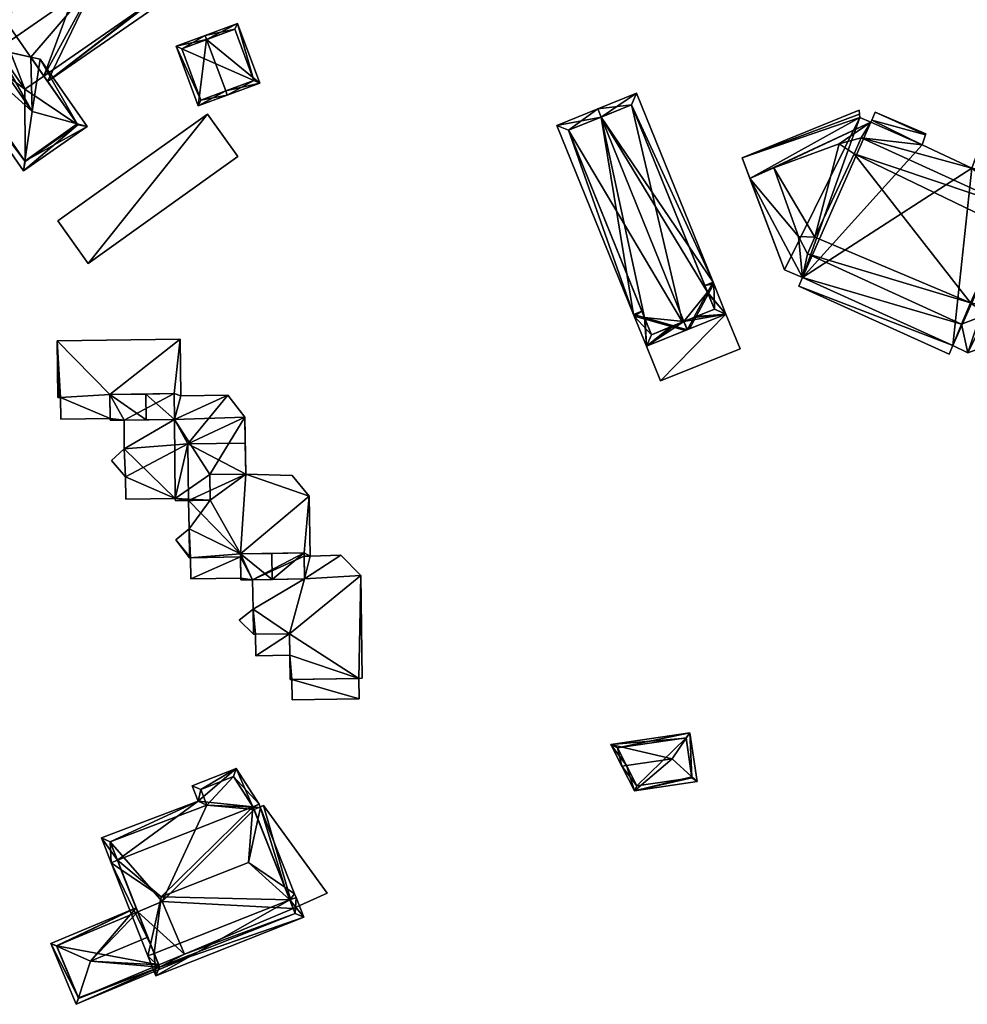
# Model space of a CAD drawing. Header units: inches. Extents: x 2523744 to 2528136, y 1148995 to 1152010.
# Tile 230 of 350: x 2527370 to 2527477, y 1151100 to 1151211. Entities that reach past the tile are written whole.
import ezdxf

# ---------------------------------------------------------------- set-up
doc = ezdxf.new("R2010")
doc.units = ezdxf.units.IN
doc.header["$MEASUREMENT"] = 0
doc.layers.add('Gebaeude Einzelhaus', color=10, linetype='Continuous')
doc.layers.add('Offenes Gebaeude', color=10, linetype='Continuous')

msp = doc.modelspace()

# ---------------------------------------------------------------- meshes
at = {"layer": 'Gebaeude Einzelhaus'}
mesh = msp.add_polyface(dxfattribs=at)
corners = [(2527366.094, 1151213.871, 386.498), (2527378.569, 1151215.013, 389.52), (2527379.39, 1151222.049, 386.915), (2527366.522, 1151213.254, 386.866), (2527367.992, 1151211.132, 388.131), (2527367.45, 1151207.307, 389.52), (2527379.521, 1151223.175, 386.498), (2527367.413, 1151207.36, 389.488), (2527367.4, 1151207.272, 389.52), (2527385.462, 1151213.286, 386.915), (2527386.566, 1151213.009, 386.498), (2527373.139, 1151203.705, 386.498), (2527372.712, 1151204.321, 386.863), (2527371.23, 1151206.459, 388.131), (2527367.487, 1151207.254, 389.488), (2527379.333, 1151222.131, 386.866), (2527385.523, 1151213.198, 386.863), (2527385.523, 1151213.198, 376.129), (2527379.333, 1151222.131, 376.129), (2527366.522, 1151213.254, 376.129), (2527367.443, 1151207.317, 389.488), (2527367.457, 1151207.296, 389.488), (2527372.712, 1151204.321, 376.129), (2527370.555, 1151202.826, 376.129), (2527364.365, 1151211.76, 376.129)]
mesh.append_faces([[corners[k] for k in face] for face in [(10, 16, 9), (10, 11, 16), (16, 11, 12), (8, 5, 14), (5, 8, 7), (6, 15, 0), (0, 15, 3), (6, 2, 15), (10, 9, 6), (6, 9, 2), (13, 5, 14), (14, 5, 8), (12, 1, 13), (13, 1, 5), (12, 11, 1), (1, 11, 9), (9, 11, 10), (9, 2, 1), (10, 6, 9), (9, 6, 2), (5, 7, 8), (5, 4, 7), (0, 2, 6), (5, 1, 4), (4, 1, 3), (3, 1, 0), (0, 1, 2)]], dxfattribs={"color": 13})
mesh.append_faces([[corners[k] for k in face] for face in [(22, 18, 17), (22, 19, 18), (22, 23, 19), (19, 23, 24), (17, 16, 22), (22, 16, 12), (5, 21, 14), (5, 20, 21), (5, 7, 20), (18, 19, 15), (15, 19, 3), (9, 18, 2), (2, 18, 15), (9, 17, 18), (9, 16, 17)]], dxfattribs={"color": 41})
mesh = msp.add_polyface(dxfattribs=at)
corners = [(2527367.4, 1151207.272, 389.52), (2527364.364, 1151210.445, 389.876), (2527371.381, 1151200.318, 389.876), (2527367.413, 1151207.36, 389.488), (2527367.992, 1151211.132, 388.131), (2527368.158, 1151212.21, 387.743), (2527364.84, 1151215.681, 388.131), (2527372.3, 1151206.232, 387.743), (2527376.45, 1151198.926, 388.131), (2527371.23, 1151206.459, 388.131), (2527367.487, 1151207.254, 389.488), (2527377.578, 1151198.616, 387.743), (2527367.457, 1151207.296, 389.488), (2527367.443, 1151207.317, 389.488), (2527364.946, 1151216.844, 387.743), (2527370.568, 1151194.737, 388.091), (2527370.409, 1151193.649, 387.743), (2527357.778, 1151211.875, 387.743), (2527358.852, 1151211.642, 388.091), (2527370.598, 1151194.693, 388.068), (2527376.534, 1151198.805, 388.068), (2527364.758, 1151215.8, 388.068), (2527358.821, 1151211.686, 388.067), (2527366.522, 1151213.254, 386.866), (2527364.758, 1151215.8, 376.129), (2527366.522, 1151213.254, 376.129), (2527372.712, 1151204.321, 386.863), (2527376.534, 1151198.805, 376.129), (2527372.712, 1151204.321, 376.129), (2527358.821, 1151211.686, 376.129), (2527370.598, 1151194.693, 376.129), (2527370.555, 1151202.826, 376.129), (2527364.365, 1151211.76, 376.129)]
mesh.append_faces([[corners[k] for k in face] for face in [(22, 18, 17), (17, 15, 16), (17, 18, 15), (6, 21, 14), (14, 22, 17), (14, 21, 22), (8, 11, 20), (16, 20, 11), (16, 19, 20), (16, 15, 19), (11, 8, 7), (7, 8, 9), (4, 6, 5), (5, 6, 14), (18, 2, 1), (18, 15, 2), (18, 17, 15), (15, 17, 16), (14, 18, 6), (6, 18, 1), (14, 17, 18), (15, 8, 2), (15, 11, 8), (15, 16, 11), (6, 5, 14), (3, 0, 13), (0, 10, 12), (7, 8, 11), (0, 2, 10), (10, 2, 9), (9, 2, 7), (7, 2, 8), (6, 1, 5), (5, 1, 4), (4, 1, 3), (3, 1, 0), (0, 1, 2)]], dxfattribs={"color": 13})
mesh.append_faces([[corners[k] for k in face] for face in [(27, 31, 28), (32, 24, 25), (31, 29, 32), (32, 29, 24), (27, 30, 31), (31, 30, 29), (20, 19, 27), (27, 19, 30), (19, 15, 30), (15, 18, 30), (30, 18, 29), (18, 22, 29), (22, 24, 29), (22, 21, 24), (21, 6, 24), (8, 26, 9), (26, 27, 28), (8, 20, 26), (26, 20, 27), (24, 23, 25), (24, 6, 23), (23, 6, 4)]], dxfattribs={"color": 41})
mesh = msp.add_polyface(dxfattribs=at)
corners = [(2527391.05, 1151208.423, 382.525), (2527387.609, 1151207.675, 381.355), (2527390.111, 1151200.958, 381.354), (2527390.875, 1151208.893, 382.525), (2527393.204, 1151202.643, 382.525), (2527393.378, 1151202.175, 382.525), (2527397.03, 1151203.535, 380.989), (2527394.528, 1151210.253, 380.989), (2527388.253, 1151207.381, 381.522), (2527394.234, 1151209.61, 381.186), (2527390.405, 1151201.601, 381.522), (2527396.388, 1151203.829, 381.185), (2527394.234, 1151209.61, 375.997), (2527396.388, 1151203.829, 375.997), (2527388.253, 1151207.381, 375.997), (2527390.405, 1151201.601, 375.997)]
mesh.append_faces([[corners[k] for k in face] for face in [(11, 9, 7), (6, 11, 7), (10, 4, 5), (5, 4, 11), (5, 11, 6), (2, 10, 5), (8, 10, 1), (1, 10, 2), (0, 8, 3), (9, 0, 3), (7, 9, 3), (3, 8, 1), (0, 7, 3), (5, 6, 4), (4, 6, 0), (0, 6, 7), (0, 2, 4), (4, 2, 5), (3, 1, 0), (0, 1, 2)]], dxfattribs={"color": 13})
mesh.append_faces([[corners[k] for k in face] for face in [(13, 15, 14), (13, 14, 12), (4, 15, 13), (10, 15, 4), (4, 13, 11), (14, 15, 8), (8, 15, 10), (12, 14, 0), (0, 14, 8), (9, 12, 0), (13, 12, 11), (11, 12, 9)]], dxfattribs={"color": 41})
mesh = msp.add_polyface(dxfattribs=at)
corners = [(2527444.839, 1151176.663, 383.476), (2527445.214, 1151175.739, 383.476), (2527445.22, 1151175.741, 383.473), (2527445.966, 1151177.121, 382.997), (2527447.496, 1151179.953, 382.019), (2527435.495, 1151199.699, 383.476), (2527448.113, 1151181.094, 381.625), (2527439.474, 1151202.391, 381.625), (2527435.119, 1151200.625, 383.476), (2527449.569, 1151177.505, 381.625), (2527448.192, 1151180.9, 381.625), (2527447.575, 1151179.759, 382.019), (2527446.201, 1151177.217, 382.897), (2527445.455, 1151175.837, 383.373), (2527440.616, 1151173.874, 381.625), (2527444.959, 1151175.636, 383.373), (2527443.401, 1151176.081, 382.897), (2527440.46, 1151176.92, 381.998), (2527439.239, 1151177.269, 381.625), (2527445.204, 1151175.738, 383.472), (2527445.208, 1151175.736, 383.473), (2527440.382, 1151177.114, 381.998), (2527443.65, 1151176.182, 382.997), (2527430.521, 1151198.76, 381.625), (2527439.16, 1151177.463, 381.625), (2527448.266, 1151178.056, 382.019), (2527438.923, 1151201.089, 382.019), (2527441.168, 1151175.176, 381.998), (2527431.824, 1151198.21, 381.998), (2527444.829, 1151176.659, 382.998), (2527441.168, 1151175.176, 374.372), (2527444.656, 1151176.589, 374.372), (2527444.827, 1151176.658, 382.898), (2527448.266, 1151178.056, 374.372), (2527447.186, 1151180.718, 381.525), (2527438.923, 1151201.089, 374.372), (2527447.186, 1151180.718, 381.625), (2527431.824, 1151198.21, 374.372), (2527440.088, 1151177.839, 381.525), (2527440.088, 1151177.839, 381.625)]
mesh.append_faces([[corners[k] for k in face] for face in [(14, 18, 27), (27, 18, 17), (8, 28, 23), (23, 28, 24), (24, 28, 21), (8, 5, 28), (14, 16, 15), (14, 27, 16), (19, 1, 20), (19, 0, 1), (19, 22, 0), (4, 26, 6), (6, 26, 7), (7, 26, 8), (8, 26, 5), (25, 9, 12), (12, 9, 13), (25, 10, 9), (25, 11, 10), (1, 0, 2), (2, 0, 3), (21, 5, 24), (24, 5, 23), (23, 5, 8), (19, 0, 22), (22, 0, 21), (21, 0, 5), (20, 1, 19), (19, 1, 0), (14, 17, 18), (14, 16, 17), (14, 15, 16), (9, 12, 13), (9, 11, 12), (9, 10, 11), (5, 7, 8), (5, 6, 7), (0, 4, 5), (5, 4, 6), (0, 3, 4), (0, 2, 3), (0, 1, 2)]], dxfattribs={"color": 13})
mesh.append_faces([[corners[k] for k in face] for face in [(31, 30, 37), (31, 37, 35), (31, 35, 33), (38, 27, 17), (38, 30, 27), (38, 37, 30), (21, 28, 39), (39, 28, 38), (38, 28, 37), (5, 37, 28), (5, 35, 37), (5, 26, 35), (33, 34, 25), (25, 34, 11), (34, 26, 36), (36, 26, 4), (33, 35, 34), (34, 35, 26), (31, 12, 32), (31, 25, 12), (31, 33, 25), (29, 3, 0), (27, 31, 16), (16, 31, 32), (27, 30, 31), (29, 0, 22)]], dxfattribs={"color": 41})
mesh = msp.add_polyface(dxfattribs=at)
corners = [(2527391.134, 1151200.034, 381.113), (2527374.283, 1151187.996, 381.113), (2527377.706, 1151183.204, 381.23), (2527394.558, 1151195.241, 381.23), (2527394.558, 1151195.241, 375.57), (2527391.134, 1151200.034, 375.57), (2527374.283, 1151187.996, 375.57), (2527377.706, 1151183.204, 375.57)]
mesh.append_faces([[corners[k] for k in face] for face in [(0, 2, 3), (0, 1, 2)]], dxfattribs={"color": 13})
mesh.append_faces([[corners[k] for k in face] for face in [(6, 5, 7), (7, 5, 4), (3, 2, 4), (4, 2, 7), (2, 1, 7), (7, 1, 6), (1, 0, 6), (6, 0, 5), (0, 4, 5), (0, 3, 4)]], dxfattribs={"color": 41})
mesh = msp.add_polyface(dxfattribs=at)
corners = [(2527472.07, 1151197.688, 389.921), (2527466.376, 1151200.238, 389.921), (2527466.005, 1151199.334, 389.921), (2527472.11, 1151197.801, 389.921), (2527471.681, 1151196.576, 389.921), (2527465.91, 1151199.104, 389.921), (2527454.959, 1151193.96, 389.907), (2527452.278, 1151192.766, 389.904), (2527464.796, 1151197.373, 389.92), (2527462.335, 1151196.669, 389.917), (2527457.748, 1151186.225, 389.917), (2527458.183, 1151181.624, 389.921), (2527475.126, 1151173.938, 389.921), (2527457.769, 1151180.651, 389.921), (2527476.114, 1151176.375, 389.921), (2527458.755, 1151184.299, 389.92), (2527474.713, 1151172.965, 389.921), (2527476.831, 1151173.125, 389.921), (2527478.953, 1151177.466, 389.921), (2527489.65, 1151177.869, 389.921), (2527486.238, 1151179.7, 389.921), (2527485.216, 1151190.676, 389.921), (2527482.014, 1151189.514, 389.921), (2527482.891, 1151191.435, 389.921), (2527483.064, 1151187.478, 389.921), (2527477.26, 1151193.925, 389.921), (2527483.254, 1151192.623, 389.921), (2527477.675, 1151195.059, 389.921), (2527481.015, 1151187.325, 389.921), (2527477.125, 1151178.749, 389.921), (2527479.269, 1151178.329, 389.921), (2527459.574, 1151186.148, 389.92), (2527464.004, 1151195.558, 389.92), (2527464.67, 1151199.645, 389.921), (2527464.628, 1151200.038, 389.921), (2527464.58, 1151200.479, 389.921), (2527451.399, 1151195.088, 389.9), (2527456.168, 1151182.49, 389.921), (2527481.015, 1151187.325, 392.437), (2527486.238, 1151179.7, 392.437), (2527483.064, 1151187.478, 392.437), (2527482.014, 1151189.514, 392.437), (2527464.004, 1151195.558, 392.438), (2527477.125, 1151178.749, 392.437), (2527479.269, 1151178.329, 392.437), (2527464.796, 1151197.373, 392.438), (2527462.335, 1151196.669, 392.438), (2527459.574, 1151186.148, 392.437), (2527454.959, 1151193.96, 392.438), (2527457.748, 1151186.225, 392.437), (2527458.755, 1151184.299, 392.437), (2527476.114, 1151176.375, 392.437), (2527478.953, 1151177.466, 392.437), (2527457.769, 1151180.651, 372.737), (2527458.183, 1151181.624, 372.737), (2527474.713, 1151172.965, 372.737), (2527475.126, 1151173.938, 372.737), (2527476.831, 1151173.125, 372.737), (2527489.65, 1151177.869, 372.737), (2527485.216, 1151190.676, 372.737), (2527482.891, 1151191.435, 372.737), (2527483.254, 1151192.623, 372.737), (2527477.675, 1151195.059, 372.737), (2527477.26, 1151193.925, 372.737), (2527471.681, 1151196.576, 372.737), (2527472.07, 1151197.688, 372.737), (2527472.11, 1151197.801, 372.737), (2527466.376, 1151200.238, 372.737), (2527466.005, 1151199.334, 372.737), (2527465.91, 1151199.104, 372.737), (2527464.67, 1151199.645, 372.737), (2527464.628, 1151200.038, 372.737), (2527464.58, 1151200.479, 372.737), (2527451.399, 1151195.088, 372.737), (2527456.168, 1151182.49, 372.737)]
mesh.append_faces([[corners[k] for k in face] for face in [(52, 39, 44), (51, 43, 50), (50, 43, 47), (49, 47, 48), (48, 47, 46), (47, 43, 42), (46, 47, 42), (45, 42, 41), (44, 39, 38), (43, 44, 38), (42, 43, 38), (41, 42, 38), (38, 39, 40), (7, 37, 11), (34, 36, 33), (33, 36, 7), (34, 35, 36), (5, 33, 7), (8, 9, 32), (10, 15, 31), (14, 18, 29), (29, 18, 30), (28, 24, 22), (22, 25, 8), (8, 25, 4), (25, 26, 27), (22, 23, 25), (25, 23, 26), (21, 22, 24), (20, 21, 24), (22, 21, 23), (18, 19, 20), (20, 19, 21), (14, 17, 18), (18, 17, 19), (14, 12, 17), (12, 13, 16), (10, 11, 15), (15, 11, 14), (14, 11, 12), (12, 11, 13), (6, 7, 10), (10, 7, 11), (8, 5, 9), (9, 5, 6), (5, 8, 4), (6, 5, 7), (0, 2, 4), (4, 2, 5), (3, 1, 0), (0, 1, 2)]], dxfattribs={"color": 13})
mesh.append_faces([[corners[k] for k in face] for face in [(71, 73, 72), (54, 56, 53), (53, 56, 55), (56, 60, 57), (57, 60, 58), (58, 60, 59), (54, 63, 56), (56, 63, 60), (60, 63, 61), (61, 63, 62), (54, 64, 63), (65, 67, 66), (64, 68, 65), (65, 68, 67), (54, 69, 64), (64, 69, 68), (71, 70, 73), (73, 70, 74), (74, 70, 54), (54, 70, 69), (11, 37, 54), (54, 37, 74), (7, 74, 37), (7, 73, 74), (7, 36, 73), (36, 72, 73), (36, 35, 72), (35, 34, 72), (72, 34, 71), (34, 33, 71), (71, 33, 70), (33, 5, 70), (70, 5, 69), (5, 2, 69), (69, 2, 68), (2, 1, 68), (68, 1, 67), (1, 3, 67), (67, 3, 66), (3, 0, 66), (66, 0, 65), (0, 4, 65), (65, 4, 64), (4, 25, 64), (64, 25, 63), (25, 27, 63), (63, 27, 62), (27, 26, 62), (62, 26, 61), (26, 23, 61), (61, 23, 60), (23, 21, 60), (60, 21, 59), (21, 19, 59), (59, 19, 58), (19, 17, 58), (58, 17, 57), (17, 12, 57), (57, 12, 56), (12, 16, 56), (56, 16, 55), (16, 13, 55), (55, 13, 53), (13, 11, 53), (53, 11, 54), (20, 24, 39), (39, 24, 40), (18, 20, 52), (52, 20, 39), (30, 18, 44), (44, 18, 52), (29, 30, 43), (43, 30, 44), (14, 29, 51), (51, 29, 43), (51, 50, 14), (14, 50, 15), (31, 15, 47), (47, 15, 50), (10, 31, 49), (49, 31, 47), (6, 10, 48), (48, 10, 49), (9, 48, 46), (9, 6, 48), (32, 46, 42), (32, 9, 46), (8, 32, 45), (45, 32, 42), (45, 22, 8), (45, 41, 22), (28, 22, 38), (38, 22, 41), (24, 28, 40), (40, 28, 38)]], dxfattribs={"color": 41})
mesh = msp.add_polyface(dxfattribs=at)
corners = [(2527374.211, 1151174.469, 374.104), (2527374.411, 1151168.109, 374.104), (2527374.301, 1151168.108, 374.104), (2527374.58, 1151168.111, 374.104), (2527380.18, 1151165.74, 374.104), (2527374.615, 1151165.661, 374.104), (2527388.065, 1151174.665, 374.104), (2527380.141, 1151168.426, 374.104), (2527387.383, 1151168.529, 374.104), (2527387.424, 1151165.635, 374.104), (2527381.77, 1151162.295, 374.104), (2527381.775, 1151165.554, 374.104), (2527381.908, 1151159.148, 374.104), (2527380.346, 1151161.013, 374.104), (2527387.524, 1151156.71, 374.104), (2527381.943, 1151156.631, 374.104), (2527388.931, 1151162.86, 374.104), (2527387.524, 1151156.71, 394.848), (2527381.943, 1151156.631, 394.848), (2527381.908, 1151159.148, 394.848), (2527380.346, 1151161.013, 394.848), (2527381.77, 1151162.295, 394.848), (2527381.775, 1151165.554, 394.848), (2527374.615, 1151165.661, 394.848), (2527380.18, 1151165.74, 394.848), (2527374.58, 1151168.111, 394.848), (2527374.411, 1151168.109, 394.848), (2527374.301, 1151168.108, 394.848), (2527374.211, 1151174.469, 394.848), (2527388.065, 1151174.665, 394.848), (2527380.183, 1151165.531, 374.104), (2527380.141, 1151168.426, 397.179), (2527384.213, 1151168.484, 397.02), (2527380.141, 1151168.426, 394.848), (2527387.383, 1151168.529, 394.848), (2527380.183, 1151165.531, 397.179), (2527387.424, 1151165.635, 394.848), (2527384.254, 1151165.59, 397.02), (2527387.424, 1151165.635, 395.44)]
mesh.append_faces([[corners[k] for k in face] for face in [(21, 36, 22), (33, 25, 24), (24, 25, 23), (33, 28, 25), (25, 28, 26), (26, 28, 27), (34, 29, 33), (33, 29, 28), (21, 17, 36), (21, 19, 17), (17, 19, 18), (21, 20, 19), (32, 31, 37), (37, 31, 35), (38, 32, 37)]], dxfattribs={"color": 13})
mesh.append_faces([[corners[k] for k in face] for face in [(0, 1, 2), (0, 3, 1), (3, 4, 5), (6, 7, 0), (0, 7, 3), (3, 7, 4), (6, 8, 7), (9, 10, 11), (10, 12, 13), (12, 14, 15), (9, 16, 10), (10, 16, 12), (12, 16, 14), (17, 18, 14), (14, 18, 15), (18, 19, 15), (15, 19, 12), (19, 20, 12), (12, 20, 13), (20, 21, 13), (13, 21, 10), (10, 22, 11), (10, 21, 22), (5, 4, 23), (23, 4, 24), (23, 25, 5), (5, 25, 3), (25, 26, 3), (3, 26, 1), (26, 27, 1), (1, 27, 2), (27, 28, 2), (2, 28, 0), (28, 29, 0), (0, 29, 6), (4, 11, 30), (11, 8, 9), (4, 7, 11), (11, 7, 8), (31, 32, 33), (33, 32, 34), (22, 30, 11), (22, 35, 30), (36, 37, 22), (22, 37, 35), (30, 24, 4), (24, 31, 33), (30, 35, 24), (24, 35, 31)]], dxfattribs={"color": 41})
mesh = msp.add_polyface(dxfattribs=at)
corners = [(2527388.155, 1151168.288, 374.104), (2527387.383, 1151168.529, 374.104), (2527388.065, 1151174.665, 374.104), (2527393.456, 1151168.363, 374.104), (2527387.424, 1151165.635, 374.104), (2527395.403, 1151162.951, 374.104), (2527388.931, 1151162.86, 374.104), (2527395.361, 1151165.866, 374.104), (2527388.065, 1151174.665, 394.848), (2527388.155, 1151168.288, 394.848), (2527393.456, 1151168.363, 394.848), (2527395.361, 1151165.866, 394.848), (2527395.453, 1151159.46, 394.848), (2527395.403, 1151162.951, 393.584), (2527395.453, 1151159.46, 393.584), (2527391.413, 1151159.403, 394.848), (2527389.023, 1151156.478, 374.104), (2527395.453, 1151159.46, 374.104), (2527387.383, 1151168.529, 394.848), (2527384.213, 1151168.484, 397.02), (2527387.383, 1151168.529, 395.44), (2527387.424, 1151165.635, 395.44), (2527387.424, 1151165.635, 394.848), (2527384.254, 1151165.59, 397.02), (2527387.524, 1151156.71, 394.848)]
mesh.append_faces([[corners[k] for k in face] for face in [(22, 9, 18), (18, 9, 8), (22, 10, 9), (22, 11, 10), (22, 15, 11), (11, 15, 12), (22, 24, 15), (21, 20, 19)]], dxfattribs={"color": 13})
mesh.append_faces([[corners[k] for k in face] for face in [(0, 1, 2), (3, 4, 0), (0, 4, 1), (5, 6, 7), (7, 6, 3), (3, 6, 4), (8, 9, 2), (2, 9, 0), (9, 10, 0), (0, 10, 3), (10, 11, 3), (3, 11, 7), (12, 13, 11), (11, 13, 7), (7, 13, 5), (12, 14, 13), (15, 14, 12), (16, 6, 17), (17, 6, 5), (14, 17, 13), (13, 17, 5), (18, 19, 20), (20, 21, 18), (18, 21, 22), (21, 23, 22)]], dxfattribs={"color": 41})
mesh = msp.add_polyface(dxfattribs=at)
corners = [(2527387.524, 1151156.71, 374.104), (2527389.023, 1151156.478, 374.104), (2527387.528, 1151156.456, 374.104), (2527388.931, 1151162.86, 374.104), (2527391.413, 1151159.403, 393.584), (2527395.453, 1151159.46, 393.584), (2527391.413, 1151159.403, 394.848), (2527391.454, 1151156.513, 394.848), (2527391.454, 1151156.513, 393.584), (2527389.023, 1151156.478, 393.584), (2527387.528, 1151156.456, 394.848), (2527387.524, 1151156.71, 394.848), (2527394.851, 1151150.483, 374.104), (2527389.068, 1151153.305, 374.104), (2527395.453, 1151159.46, 374.104), (2527402.61, 1151156.963, 374.104), (2527400.685, 1151159.299, 374.104), (2527400.685, 1151159.299, 393.584), (2527402.61, 1151156.963, 393.584), (2527402.706, 1151150.236, 392.163), (2527387.596, 1151152.053, 374.104), (2527389.068, 1151153.305, 393.584), (2527394.851, 1151150.483, 393.584), (2527402.029, 1151150.585, 393.584)]
mesh.append_faces([[corners[k] for k in face] for face in [(6, 11, 7), (7, 11, 10), (22, 8, 21), (21, 8, 9), (22, 5, 8), (8, 5, 4), (23, 18, 22), (22, 18, 5), (5, 18, 17)]], dxfattribs={"color": 13})
mesh.append_faces([[corners[k] for k in face] for face in [(0, 1, 2), (0, 3, 1), (4, 5, 6), (6, 7, 4), (4, 7, 8), (7, 9, 8), (9, 2, 1), (7, 10, 9), (9, 10, 2), (10, 11, 2), (2, 11, 0), (1, 12, 13), (1, 14, 12), (12, 14, 15), (15, 14, 16), (5, 17, 14), (14, 17, 16), (17, 18, 16), (16, 18, 15), (19, 15, 18), (20, 21, 13), (21, 9, 13), (13, 9, 1)]], dxfattribs={"color": 41})
mesh = msp.add_polyface(dxfattribs=at)
corners = [(2527400.39, 1151141.481, 374.104), (2527402.071, 1151147.654, 374.104), (2527408.42, 1151148.026, 374.104), (2527406.166, 1151150.338, 374.104), (2527402.706, 1151150.236, 374.104), (2527402.034, 1151150.226, 374.104), (2527396.28, 1151144.243, 374.104), (2527402.706, 1151150.236, 392.163), (2527406.166, 1151150.338, 392.163), (2527408.42, 1151148.026, 392.162), (2527402.029, 1151150.585, 374.104), (2527394.851, 1151150.483, 374.104), (2527402.61, 1151156.963, 374.104), (2527402.61, 1151156.963, 393.584), (2527402.706, 1151150.236, 393.584), (2527402.034, 1151150.226, 393.584), (2527402.034, 1151150.226, 392.163), (2527396.233, 1151147.57, 374.104), (2527402.071, 1151147.654, 393.939), (2527398.456, 1151147.603, 395.718), (2527402.071, 1151147.654, 392.163), (2527402.029, 1151150.585, 393.584), (2527398.415, 1151150.534, 395.718), (2527402.029, 1151150.585, 393.939), (2527396.28, 1151144.243, 392.163), (2527400.39, 1151141.481, 392.162)]
mesh.append_faces([[corners[k] for k in face] for face in [(20, 7, 16), (20, 8, 7), (20, 9, 8), (24, 25, 20), (20, 25, 9), (14, 21, 15), (14, 13, 21), (22, 19, 23), (23, 19, 18)]], dxfattribs={"color": 13})
mesh.append_faces([[corners[k] for k in face] for face in [(0, 1, 2), (2, 1, 3), (3, 1, 4), (4, 1, 5), (0, 6, 1), (7, 8, 4), (4, 8, 3), (8, 9, 3), (3, 9, 2), (10, 4, 5), (11, 12, 10), (10, 12, 4), (7, 13, 14), (7, 4, 12), (14, 15, 7), (7, 15, 16), (17, 5, 1), (17, 10, 5), (18, 19, 20), (21, 22, 23), (16, 15, 20), (20, 15, 18), (18, 15, 23), (23, 15, 21)]], dxfattribs={"color": 41})
mesh = msp.add_polyface(dxfattribs=at)
corners = [(2527396.588, 1151138.993, 374.104), (2527400.39, 1151141.481, 374.104), (2527400.424, 1151139.048, 374.104), (2527396.553, 1151141.427, 374.104), (2527396.588, 1151138.993, 392.044), (2527396.553, 1151141.427, 392.044), (2527389.224, 1151150.045, 374.104), (2527394.856, 1151150.125, 374.104), (2527389.258, 1151147.675, 374.104), (2527394.89, 1151147.755, 374.104), (2527389.258, 1151147.675, 393.465), (2527394.89, 1151147.755, 393.465), (2527389.224, 1151150.045, 393.465), (2527396.28, 1151144.243, 374.104), (2527402.071, 1151147.654, 374.104), (2527396.233, 1151147.57, 374.104), (2527396.32, 1151141.424, 374.104), (2527394.719, 1151143.001, 374.104), (2527400.39, 1151141.481, 392.162), (2527400.39, 1151141.481, 392.044), (2527396.32, 1151141.424, 392.163), (2527394.719, 1151143.001, 392.163), (2527396.28, 1151144.243, 392.163), (2527396.233, 1151147.57, 392.163), (2527389.068, 1151153.305, 374.104), (2527387.596, 1151152.053, 374.104), (2527389.114, 1151150.043, 374.104), (2527394.851, 1151150.483, 374.104), (2527394.856, 1151150.125, 393.584), (2527394.856, 1151150.125, 393.465), (2527389.114, 1151150.043, 393.584), (2527387.596, 1151152.053, 393.584), (2527389.068, 1151153.305, 393.584), (2527394.893, 1151147.551, 374.104), (2527402.029, 1151150.585, 374.104), (2527394.893, 1151147.551, 395.718), (2527402.071, 1151147.654, 392.163), (2527398.456, 1151147.603, 395.718), (2527394.851, 1151150.483, 395.718), (2527394.851, 1151150.483, 393.584), (2527398.415, 1151150.534, 395.718), (2527402.029, 1151150.585, 393.584), (2527400.424, 1151139.048, 392.043)]
mesh.append_faces([[corners[k] for k in face] for face in [(19, 4, 42), (19, 5, 4), (11, 29, 10), (10, 29, 12), (22, 36, 23), (22, 20, 18), (22, 21, 20), (39, 30, 28), (39, 32, 30), (30, 32, 31), (35, 37, 38), (38, 37, 40)]], dxfattribs={"color": 13})
mesh.append_faces([[corners[k] for k in face] for face in [(0, 1, 2), (0, 3, 1), (0, 4, 3), (3, 4, 5), (0, 2, 4), (6, 7, 8), (8, 7, 9), (8, 9, 10), (10, 9, 11), (8, 10, 6), (6, 10, 12), (3, 13, 1), (14, 13, 15), (3, 16, 13), (13, 16, 17), (18, 5, 19), (5, 16, 3), (18, 20, 5), (5, 20, 16), (20, 21, 16), (16, 21, 17), (21, 22, 17), (17, 22, 13), (22, 23, 13), (13, 23, 15), (24, 6, 25), (25, 6, 26), (24, 27, 6), (6, 27, 7), (28, 12, 29), (12, 26, 6), (28, 30, 12), (12, 30, 26), (30, 31, 26), (26, 31, 25), (31, 32, 25), (27, 15, 7), (7, 15, 9), (9, 15, 33), (27, 34, 15), (23, 33, 15), (23, 35, 33), (36, 37, 23), (23, 37, 35), (33, 11, 9), (11, 28, 29), (28, 38, 39), (33, 35, 11), (11, 35, 28), (28, 35, 38), (38, 40, 39), (39, 40, 41)]], dxfattribs={"color": 41})
mesh = msp.add_polyface(dxfattribs=at)
corners = [(2527400.693, 1151134.04, 374.104), (2527400.66, 1151136.339, 374.104), (2527408.241, 1151134.148, 374.104), (2527408.209, 1151136.448, 374.104), (2527400.693, 1151134.04, 392.043), (2527400.66, 1151136.339, 392.043), (2527408.241, 1151134.148, 392.043), (2527408.209, 1151136.448, 392.043), (2527396.588, 1151138.993, 392.044), (2527400.424, 1151139.048, 374.104), (2527400.424, 1151139.048, 392.043), (2527400.425, 1151139.048, 374.104), (2527400.463, 1151136.336, 374.104), (2527400.39, 1151141.481, 374.104), (2527408.42, 1151148.026, 374.104), (2527408.585, 1151136.453, 374.104), (2527408.42, 1151148.026, 392.162), (2527408.585, 1151136.453, 392.162), (2527408.209, 1151136.448, 392.162), (2527400.463, 1151136.336, 392.162), (2527400.425, 1151139.048, 392.043), (2527400.39, 1151141.481, 392.162), (2527400.39, 1151141.481, 392.044)]
mesh.append_faces([[corners[k] for k in face] for face in [(5, 6, 7), (5, 4, 6), (16, 18, 17), (16, 21, 18), (18, 21, 19)]], dxfattribs={"color": 13})
mesh.append_faces([[corners[k] for k in face] for face in [(0, 1, 2), (2, 1, 3), (0, 4, 1), (1, 4, 5), (2, 3, 6), (6, 3, 7), (6, 4, 2), (2, 4, 0), (8, 9, 10), (11, 1, 12), (13, 3, 11), (11, 3, 1), (13, 14, 3), (3, 14, 15), (16, 17, 14), (14, 17, 15), (7, 17, 18), (3, 15, 7), (7, 15, 17), (18, 5, 7), (5, 12, 1), (18, 19, 5), (5, 19, 12), (12, 20, 11), (20, 21, 22), (12, 19, 20), (20, 19, 21)]], dxfattribs={"color": 41})
mesh = msp.add_polyface(dxfattribs=at)
corners = [(2527445.726, 1151125.353, 382.376), (2527439.263, 1151123.781, 381.93), (2527446.31, 1151124.815, 381.93), (2527443.516, 1151127.391, 384.064), (2527438.366, 1151126.636, 384.064), (2527437.844, 1151126.56, 384.064), (2527436.594, 1151129.006, 381.694), (2527445.087, 1151129.701, 382.191), (2527445.504, 1151130.313, 381.694), (2527437.356, 1151128.613, 382.149), (2527445.081, 1151129.745, 382.15), (2527439.545, 1151124.329, 382.292), (2527445.743, 1151125.238, 382.292), (2527445.743, 1151125.238, 374.051), (2527445.081, 1151129.745, 374.051), (2527437.356, 1151128.613, 374.051), (2527439.545, 1151124.329, 374.051)]
mesh.append_faces([[corners[k] for k in face] for face in [(8, 7, 10), (2, 0, 8), (8, 0, 7), (1, 12, 2), (2, 12, 0), (1, 11, 12), (1, 5, 11), (11, 5, 4), (10, 9, 8), (8, 9, 6), (6, 9, 5), (5, 9, 4), (0, 7, 3), (0, 8, 7), (0, 2, 8), (8, 6, 7), (7, 6, 3), (3, 6, 4), (4, 6, 5), (5, 1, 4), (4, 1, 3), (3, 1, 0), (0, 1, 2)]], dxfattribs={"color": 13})
mesh.append_faces([[corners[k] for k in face] for face in [(14, 16, 15), (13, 16, 14), (12, 16, 13), (11, 16, 12), (4, 16, 11), (15, 16, 9), (9, 16, 4), (14, 15, 9), (10, 14, 9), (13, 14, 10), (7, 13, 10), (12, 13, 7), (12, 7, 0)]], dxfattribs={"color": 41})
mesh = msp.add_polyface(dxfattribs=at)
corners = [(2527396.259, 1151121.981, 384.715), (2527396.975, 1151122.264, 384.715), (2527394.385, 1151126.309, 381.871), (2527390.115, 1151122.595, 383.008), (2527389.423, 1151124.348, 381.871), (2527380.994, 1151115.949, 384.715), (2527379.194, 1151118.463, 382.905), (2527380.296, 1151115.673, 384.715), (2527384.738, 1151106.477, 385.529), (2527384.446, 1151105.17, 384.715), (2527381.401, 1151114.92, 385.528), (2527385.933, 1151111.829, 388.864), (2527397.134, 1151121.861, 385.033), (2527396.841, 1151120.548, 385.851), (2527395.761, 1151115.713, 388.864), (2527400.427, 1151111.485, 384.715), (2527402.009, 1151109.525, 383.411), (2527401.125, 1151111.761, 384.715), (2527385.331, 1151102.934, 383.411), (2527385.145, 1151105.446, 384.715), (2527400.966, 1151112.164, 385.033), (2527399.86, 1151112.918, 385.847), (2527380.171, 1151118.031, 383.364), (2527385.753, 1151103.908, 383.818), (2527401.035, 1151109.948, 383.818), (2527396.299, 1151121.918, 384.769), (2527394.086, 1151125.384, 382.324), (2527390.396, 1151123.926, 382.324), (2527391.093, 1151122.163, 383.467), (2527396.398, 1151121.669, 379.494), (2527396.299, 1151121.918, 373.084), (2527400.814, 1151110.507, 379.494), (2527401.035, 1151109.948, 373.084), (2527400.814, 1151110.507, 373.084), (2527396.398, 1151121.669, 373.084), (2527394.086, 1151125.384, 373.084), (2527390.396, 1151123.926, 373.084), (2527391.093, 1151122.163, 373.084), (2527380.171, 1151118.031, 373.084), (2527385.652, 1151104.162, 381.551), (2527385.753, 1151103.908, 381.416), (2527384.418, 1151107.287, 383.205), (2527383.29, 1151110.139, 381.571), (2527383.29, 1151110.139, 373.084), (2527385.652, 1151104.162, 373.084), (2527385.753, 1151103.908, 373.084), (2527388.541, 1151105.375, 373.084), (2527386.054, 1151111.299, 373.084)]
mesh.append_faces([[corners[k] for k in face] for face in [(28, 22, 3), (27, 28, 3), (4, 27, 3), (26, 27, 2), (2, 27, 4), (0, 26, 1), (25, 0, 1), (1, 26, 2), (13, 25, 12), (21, 13, 12), (12, 25, 1), (15, 21, 20), (20, 21, 12), (24, 15, 17), (17, 15, 20), (16, 23, 24), (16, 24, 17), (18, 23, 16), (19, 23, 9), (8, 19, 9), (9, 23, 18), (10, 8, 7), (5, 10, 7), (22, 5, 7), (7, 8, 9), (3, 22, 6), (6, 22, 7), (21, 13, 14), (21, 12, 13), (21, 20, 12), (19, 8, 9), (15, 11, 19), (19, 11, 8), (15, 14, 11), (15, 21, 14), (15, 20, 21), (15, 17, 20), (18, 19, 9), (18, 15, 19), (18, 16, 15), (15, 16, 17), (11, 5, 10), (10, 5, 7), (13, 0, 14), (14, 0, 11), (11, 0, 5), (13, 12, 0), (0, 12, 1), (10, 8, 11), (10, 7, 8), (8, 7, 9), (5, 6, 7), (0, 3, 5), (5, 3, 6), (0, 2, 3), (3, 2, 4), (0, 1, 2)]], dxfattribs={"color": 13})
mesh.append_faces([[corners[k] for k in face] for face in [(34, 37, 30), (30, 37, 35), (35, 37, 36), (33, 47, 34), (34, 47, 37), (37, 47, 38), (38, 47, 43), (33, 46, 47), (46, 45, 44), (33, 32, 46), (46, 32, 45), (32, 40, 45), (32, 24, 40), (40, 24, 23), (40, 44, 45), (40, 39, 44), (42, 38, 43), (42, 22, 38), (42, 5, 22), (42, 10, 5), (41, 8, 42), (42, 8, 10), (39, 19, 41), (41, 19, 8), (40, 23, 39), (39, 23, 19), (22, 37, 38), (22, 28, 37), (28, 27, 37), (37, 27, 36), (27, 26, 36), (36, 26, 35), (26, 30, 35), (26, 0, 30), (0, 25, 30), (30, 29, 34), (31, 32, 33), (31, 24, 32), (31, 15, 24), (29, 21, 31), (31, 21, 15), (29, 13, 21), (30, 25, 29), (29, 25, 13)]], dxfattribs={"color": 41})
mesh = msp.add_polyface(dxfattribs=at)
corners = [(2527400.814, 1151110.507, 379.494), (2527397.475, 1151122.127, 379.494), (2527396.398, 1151121.669, 379.494), (2527404.622, 1151112.226, 379.494), (2527396.398, 1151121.669, 373.084), (2527397.475, 1151122.127, 373.084), (2527400.814, 1151110.507, 373.084), (2527404.622, 1151112.226, 373.084)]
mesh.append_faces([[corners[k] for k in face] for face in [(3, 1, 0), (0, 1, 2)]], dxfattribs={"color": 13})
mesh.append_faces([[corners[k] for k in face] for face in [(5, 6, 4), (5, 7, 6), (1, 3, 5), (5, 3, 7), (7, 3, 6), (6, 3, 0), (5, 4, 1), (1, 4, 2)]], dxfattribs={"color": 41})
mesh = msp.add_polyface(dxfattribs=at)
corners = [(2527377.968, 1151104.58, 383.205), (2527384.418, 1151107.287, 383.205), (2527383.29, 1151110.139, 381.571), (2527383.107, 1151110.605, 381.304), (2527374.158, 1151106.272, 381.587), (2527373.491, 1151106.568, 381.304), (2527385.753, 1151103.908, 381.416), (2527376.604, 1151100.445, 381.587), (2527385.652, 1151104.162, 381.551), (2527376.365, 1151099.721, 381.304), (2527389.196, 1151105.107, 381.304), (2527389.138, 1151105.246, 381.378), (2527374.146, 1151106.301, 381.57), (2527376.633, 1151100.376, 381.55), (2527383.29, 1151110.139, 373.084), (2527374.146, 1151106.301, 373.084), (2527376.633, 1151100.376, 373.084), (2527385.652, 1151104.162, 373.084), (2527386.054, 1151111.299, 373.084), (2527388.541, 1151105.375, 373.084)]
mesh.append_faces([[corners[k] for k in face] for face in [(7, 13, 9), (12, 4, 5), (5, 7, 9), (5, 4, 7), (10, 6, 11), (6, 13, 8), (10, 9, 6), (6, 9, 13), (5, 3, 12), (12, 3, 2), (4, 7, 0), (4, 5, 7), (7, 5, 9), (6, 10, 11), (6, 9, 10), (6, 7, 9), (1, 0, 8), (8, 0, 6), (6, 0, 7), (0, 3, 4), (4, 3, 5), (0, 2, 3), (0, 1, 2)]], dxfattribs={"color": 13})
mesh.append_faces([[corners[k] for k in face] for face in [(14, 17, 15), (15, 17, 16), (14, 19, 17), (14, 18, 19), (16, 17, 13), (13, 17, 8), (7, 16, 13), (7, 15, 16), (7, 4, 15), (4, 12, 15), (15, 12, 14), (14, 12, 2)]], dxfattribs={"color": 41})
at = {"layer": 'Offenes Gebaeude'}
mesh = msp.add_polyface(dxfattribs=at)
corners = [(2527442.203, 1151169.963, 381.625), (2527449.57, 1151177.5, 383.476), (2527440.618, 1151173.869, 383.476), (2527451.155, 1151173.594, 381.625), (2527444.829, 1151176.659, 382.998), (2527443.65, 1151176.182, 382.997), (2527440.382, 1151177.114, 381.998), (2527439.16, 1151177.463, 381.625), (2527447.496, 1151179.953, 382.019), (2527448.113, 1151181.094, 381.625), (2527445.966, 1151177.121, 382.997), (2527447.186, 1151180.718, 381.625), (2527440.088, 1151177.839, 381.625), (2527449.57, 1151177.5, 383.376), (2527451.155, 1151173.594, 381.525), (2527448.192, 1151180.9, 381.625), (2527448.113, 1151181.094, 381.525), (2527447.186, 1151180.718, 381.525), (2527439.16, 1151177.463, 381.525), (2527440.088, 1151177.839, 381.525), (2527440.618, 1151173.869, 383.376), (2527442.203, 1151169.963, 381.525), (2527439.239, 1151177.269, 381.625), (2527440.46, 1151176.92, 381.998), (2527443.401, 1151176.081, 382.897), (2527444.827, 1151176.658, 382.898), (2527446.201, 1151177.217, 382.897), (2527447.575, 1151179.759, 382.019)]
mesh.append_faces([[corners[k] for k in face] for face in [(7, 6, 12), (8, 9, 11), (4, 1, 10), (10, 1, 8), (8, 1, 9), (7, 2, 6), (6, 2, 5), (5, 2, 4), (4, 2, 1), (3, 1, 0), (0, 1, 2)]], dxfattribs={"color": 13})
mesh.append_faces([[corners[k] for k in face] for face in [(19, 22, 18), (15, 17, 16), (13, 27, 15), (15, 27, 17), (13, 26, 27), (20, 25, 13), (13, 25, 26), (20, 24, 25), (19, 23, 22), (22, 23, 20), (20, 23, 24), (13, 21, 20), (13, 14, 21), (3, 0, 14), (14, 0, 21), (22, 7, 18), (22, 2, 7), (22, 20, 2), (2, 20, 0), (0, 20, 21), (18, 12, 19), (18, 7, 12), (16, 17, 9), (9, 17, 11), (1, 15, 9), (9, 15, 16), (1, 13, 15), (1, 3, 13), (13, 3, 14)]], dxfattribs={"color": 41})

doc.saveas('drawing.dxf')
